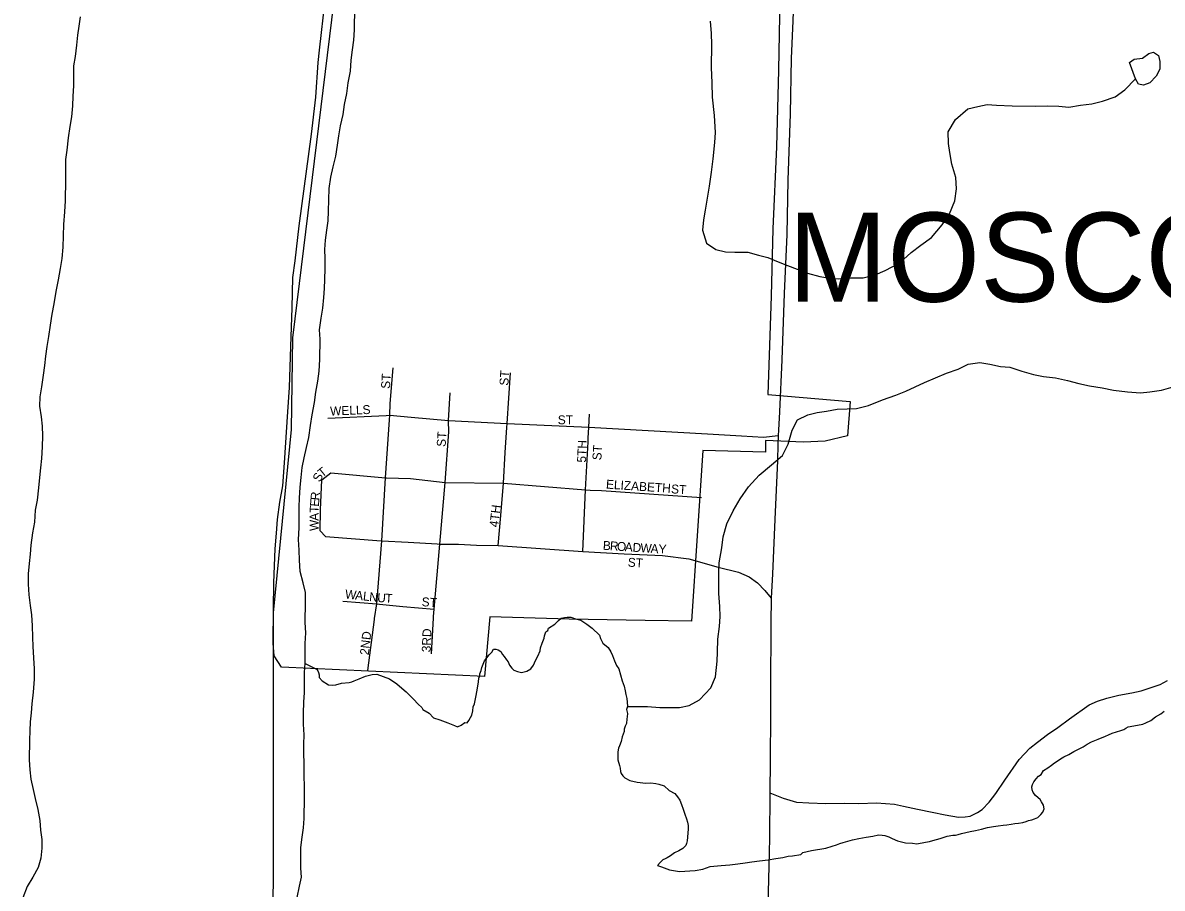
# Model space of a CAD drawing. Extents: x 1310247 to 1664935, y 235267 to 584339.
# Drawn here: x 1473388 to 1479781, y 314635 to 319493 of the extents above; entities that cross this region are included whole.
import ezdxf

# ---------------------------------------------------------------- set-up
doc = ezdxf.new("R2010")
doc.units = 0
for name, color, linetype in [('GM_X_City_Street', 7, 'Continuous'), ('GM_X_City_Street_Text', 7, 'Continuous'), ('GM_X_Corporation', 7, 'Continuous'), ('GM_X_Corporation_Text', 7, 'Continuous'), ('GM_X_County', 7, 'Continuous'), ('GM_X_County_Road', 7, 'Continuous'), ('GM_X_Major_River', 7, 'Continuous'), ('GM_X_Minor_Lake', 7, 'Continuous'), ('GM_X_Minor_River', 7, 'Continuous'), ('GM_X_State_Route', 7, 'Continuous'), ('GM_X_Township', 7, 'Continuous'), ('GM_X_US_Route', 7, 'Continuous')]:
    doc.layers.add(name, color=color, linetype=linetype)

msp = doc.modelspace()

# ---------------------------------------------------------------- linework, layer by layer
at = {"layer": 'GM_X_City_Street'}
for points in [[(1475445.9, 317263.4), (1475447.7, 317290.1), (1475449.3, 317356.4), (1475467.2, 317556.6)], [(1476104.3, 317221.9), (1476105.7, 317242.8), (1476124.1, 317528.3)], [(1475777.3, 317259), (1475777.3, 317261.1), (1475786.7, 317416)], [(1475100.2, 317273.2), (1475428.1, 317289.2)], [(1475428.1, 317289.2), (1475447.7, 317290.1), (1475568.3, 317278.7), (1475777.3, 317261.1), (1476105.7, 317242.8), (1476563.5, 317223.1), (1477230.4, 317185.9)], [(1476560.7, 317160.8), (1476563.5, 317223.1), (1476568.4, 317296.9)], [(1475362.5, 316149.4), (1475375.3, 316230.8), (1475403.1, 316585.7), (1475423.8, 316938.6), (1475445.9, 317263.4)], [(1475693.7, 316161.1), (1475695.9, 316201.3), (1475729.2, 316567.2), (1475757.4, 316911.8), (1475778.4, 317196.5), (1475777.3, 317259)], [(1476055.6, 316558.7), (1476070.6, 316727.9), (1476084.8, 316908.1), (1476094.6, 317081.6), (1476104.3, 317221.9)], [(1476531.5, 316525.4), (1476546.2, 316871.2), (1476559.8, 317140.6), (1476560.7, 317160.8)], [(1475086.3, 316608.9), (1475056.6, 316641.3), (1475057.9, 316758.7), (1475066, 316927.5), (1475117.4, 316966.7)], [(1475117.4, 316966.7), (1475423.8, 316938.6), (1475428.7, 316938.5)], [(1475428.7, 316938.5), (1475563.1, 316934.5), (1475757.4, 316911.8), (1476084.8, 316908.1), (1476546.2, 316871.2), (1476572.1, 316870.1)], [(1476572.1, 316870.1), (1476634.8, 316867.5), (1477196, 316829.3)], [(1475086.3, 316608.9), (1475399.7, 316585.9)], [(1475399.7, 316585.9), (1475403.1, 316585.7), (1475550.7, 316577.1), (1475713.5, 316568.1)], [(1475713.5, 316568.1), (1475729.2, 316567.2), (1475832.5, 316566), (1475933.4, 316561), (1476055.6, 316558.7), (1476531.5, 316525.4), (1476761.6, 316513.1), (1476976.9, 316502), (1477124.6, 316483.9)], [(1475184.9, 316247), (1475375.3, 316230.8), (1475389.3, 316229.4)], [(1475389.3, 316229.4), (1475521.1, 316215.9), (1475695.9, 316201.3)], [(1475324, 315857.8), (1475361.7, 316144.4), (1475362.5, 316149.4)], [(1475682.1, 315951.7), (1475693.1, 316151.5), (1475693.7, 316161.1)]]:
    msp.add_lwpolyline(points, dxfattribs=at)
at = {"layer": 'GM_X_Corporation'}
msp.add_lwpolyline([(1477640.3, 319837.2), (1477628.5, 319225.9), (1477616.3, 318797.1), (1477597.4, 318336.4), (1477588.1, 317957.6), (1477569.5, 317406.6), (1478031.1, 317368), (1478015.4, 317173.9), (1477890.7, 317144.1), (1477768.5, 317138.3), (1477554.6, 317148.3), (1477555.3, 317082.1), (1477203.2, 317092.6), (1477140.8, 316133.5), (1476880.7, 316138.3), (1476454.5, 316146.1), (1476008.5, 316158.4), (1475979.2, 315824.4), (1474840.2, 315875.2), (1474799.4, 315940.1), (1474792.8, 316010.4), (1474794.5, 316202.8), (1474797.3, 316349.1), (1474804.9, 316539.4), (1474812.7, 316627.5), (1474818.2, 316705.6), (1474830, 316801.6), (1474847.8, 316893.5), (1474856.3, 317023.7), (1474875.8, 317310), (1474884.4, 317446.2), (1474892.9, 317676.6), (1474899, 317893), (1474904.3, 318063.3), (1474916.1, 318157.3), (1474939.9, 318353.3), (1475007.8, 318867.3), (1475031.9, 319075.4), (1475045.6, 319269.6), (1475052.9, 319339.6), (1475084.4, 319619.7)], dxfattribs=at)
at = {"layer": 'GM_X_County'}
msp.add_lwpolyline([(1477091, 302106), (1475981.6, 304756.6), (1475733.4, 305300.5), (1475439.7, 306313), (1475253.6, 307374.8), (1475023.3, 309452.8), (1475009.2, 309990.5), (1474838.7, 311525.3), (1474792.6, 313080.5), (1474794.4, 316181.6), (1474896.6, 317209.3), (1474902.6, 317724.2), (1475415.4, 321906.2)], dxfattribs=at)
at = {"layer": 'GM_X_County_Road'}
msp.add_lwpolyline([(1477124.6, 316483.9), (1477290.8, 316437.9), (1477404.2, 316408.6), (1477463.8, 316382.2), (1477509.7, 316349), (1477551.8, 316306.9), (1477587.4, 316263.4)], dxfattribs=at)
at = {"layer": 'GM_X_Major_River'}
for points in [[(1473711.2, 319526.3), (1473702.2, 319474.4), (1473695.1, 319422.4), (1473690, 319366.4), (1473682.7, 319304.4), (1473673.6, 319250.4), (1473672.3, 319188.3), (1473673.3, 319138.2), (1473670.1, 319080.1), (1473667, 319026), (1473661.8, 318964), (1473652.6, 318910), (1473643.3, 318846.1), (1473635.9, 318778), (1473628.9, 318726.1), (1473627.8, 318672), (1473628.6, 318611.8), (1473626.2, 318493.6), (1473622.9, 318431.5), (1473617.5, 318361.4), (1473614.2, 318297.3), (1473612.8, 318233.2), (1473607.5, 318169.2), (1473598.4, 318113.2), (1473587.1, 318049.3), (1473573.8, 317985.4), (1473562.3, 317915.5), (1473551.2, 317857.6), (1473541.9, 317795.6), (1473532.6, 317731.6), (1473523.4, 317675.7), (1473516.3, 317621.7), (1473509.3, 317569.7), (1473502.2, 317515.7), (1473492.8, 317449.8), (1473483.7, 317393.8), (1473482.6, 317341.7), (1473491.4, 317281.4), (1473496.3, 317229.2)], [(1475024.2, 317361), (1475033.3, 317419), (1475044.6, 317480.9), (1475051.8, 317536.9), (1475055.1, 317602.9), (1475057.4, 317717.2), (1475052.5, 317769.4), (1475061.8, 317835.4), (1475071, 317891.3), (1475078.2, 317951.3), (1475081.2, 318001.4), (1475082.2, 318051.5), (1475085.5, 318113.6), (1475084.7, 318169.7), (1475083.7, 318219.8), (1475086.7, 318271.9), (1475093.9, 318327.9), (1475101, 318381.9), (1475104.1, 318436), (1475106.7, 318562.2), (1475116, 318626.2), (1475129.2, 318684), (1475144.4, 318743.9), (1475153.6, 318805.8), (1475160.7, 318857.8), (1475171.9, 318913.7), (1475185.2, 318977.6), (1475194.3, 319033.6), (1475205.6, 319095.5), (1475214.8, 319155.4), (1475226.2, 319221.4), (1475231.4, 319283.4), (1475238.6, 319341.4), (1475245.7, 319395.4), (1475248.9, 319453.5), (1475251.4, 319577.7)], [(1474927.6, 314584.3), (1474940.9, 314646.2), (1474951.9, 314698.1), (1474949, 314748.3), (1474948, 314798.4), (1474949.3, 314864.6), (1474956.5, 314922.5), (1474963.6, 314974.5), (1474966.6, 315026.6), (1474969, 315144.8), (1474968.3, 315207), (1474967.5, 315267.1), (1474966.9, 315335.3), (1474966.1, 315393.5), (1474965.1, 315443.6), (1474966.2, 315495.7), (1474963.4, 315555.9), (1474962.6, 315616.1), (1474966, 315682.2), (1474969, 315732.2), (1474968.1, 315784.4), (1474969.3, 315846.5), (1474972.4, 315898.5), (1474973.4, 315950.6), (1474972.6, 316008.8), (1474975.8, 316068.9), (1474973, 316127.1), (1474975.3, 316241.3), (1474974.5, 316295.5), (1474961.5, 316349.8), (1474944.8, 316412.3), (1474940.1, 316476.6), (1474939.2, 316532.7), (1474934.5, 316593), (1474939.8, 316659), (1474938.8, 316709.1), (1474938.2, 316775.3), (1474941.2, 316825.4), (1474944.4, 316885.5), (1474949.6, 316941.5), (1474956.7, 316997.5), (1474967.8, 317051.4), (1474981, 317109.2), (1474994.1, 317165.1), (1475003.5, 317233.1), (1475012.8, 317293), (1475024.2, 317361)], [(1473496.3, 317229.2), (1473499.2, 317175), (1473498, 317112.9), (1473492.6, 317046.8), (1473487.6, 316994.8), (1473482.5, 316940.8), (1473477.3, 316882.7), (1473469.9, 316812.7), (1473458.7, 316756.8), (1473453.4, 316690.7), (1473442.1, 316630.8), (1473432.7, 316560.8), (1473429.7, 316510.8), (1473424.6, 316458.8), (1473419.4, 316400.7), (1473418.3, 316342.6), (1473423, 316282.4), (1473429.8, 316222.1), (1473436.8, 316169.8), (1473441.5, 316107.6), (1473442.2, 316045.4), (1473445.1, 315991.2), (1473447.9, 315929), (1473452.6, 315866.8), (1473451.4, 315808.7), (1473445.9, 315736.6), (1473438.6, 315670.6), (1473435.6, 315620.5), (1473430.5, 315568.5), (1473427.5, 315518.5), (1473426.4, 315466.4), (1473424.2, 315356.1), (1473427.1, 315300), (1473434, 315247.7), (1473446.8, 315189.3), (1473457.8, 315139), (1473472.5, 315076.5), (1473483.3, 315016.2), (1473488.2, 314961.9), (1473495.2, 314909.7), (1473496.1, 314859.5), (1473489, 314803.5), (1473473.9, 314751.7), (1473444.8, 314698.2), (1473413.7, 314644.7), (1473388.4, 314581)]]:
    msp.add_lwpolyline(points, dxfattribs=at)
at = {"layer": 'GM_X_Minor_Lake'}
for points in [[(1479631.7, 319177.3), (1479597.3, 319270.2), (1479623.7, 319287.7), (1479669.8, 319294.9), (1479706.3, 319320.4), (1479732.5, 319327.9), (1479760.2, 319309.4), (1479767.6, 319275.1), (1479768.8, 319233)], [(1479768.8, 319233), (1479748.1, 319193.3), (1479711.3, 319155.8), (1479677.1, 319142.4), (1479649.2, 319148.9), (1479631.7, 319177.3)], [(1479572.5, 319116.2), (1479631.7, 319177.3)]]:
    msp.add_lwpolyline(points, dxfattribs=at)
at = {"layer": 'GM_X_Minor_River'}
for points in [[(1477245.8, 319502.6), (1477250.5, 319432.4), (1477253.4, 319370.1), (1477251, 319241.9), (1477253.5, 319155.6), (1477256, 319075.3), (1477268.1, 318972.8), (1477272.4, 318876.5), (1477269.3, 318820.4), (1477259.7, 318728.3), (1477250.3, 318654.3), (1477238.9, 318576.3), (1477229.8, 318520.3), (1477216.4, 318440.3), (1477207.4, 318386.4), (1477202.3, 318328.3), (1477225, 318255.7), (1477276.4, 318220.7), (1477330.2, 318207.7), (1477384.2, 318204.7), (1477456.3, 318205.5), (1477516, 318188.3), (1477567.8, 318175.4), (1477627.4, 318150.2), (1477679.1, 318131.3), (1477732.7, 318110.3), (1477790.3, 318087.2), (1477860, 318067.9), (1477913.9, 318058.9), (1477965.9, 318056), (1478034, 318060.8), (1478104.1, 318061.5), (1478170.5, 318078.4), (1478226.9, 318101.5), (1478309.8, 318146.1), (1478372.9, 318203.1), (1478427.7, 318244.3), (1478486.5, 318287.3), (1478545.9, 318358.5), (1478587, 318419.9), (1478618.4, 318493.5), (1478627.6, 318561.5), (1478622.8, 318623.8), (1478600.1, 318698.4), (1478589.3, 318764.8), (1478582.3, 318815), (1478579.5, 318881.2), (1478620.8, 318950.7), (1478689.9, 319009.6), (1478746.2, 319022.7), (1478798.4, 319033.8), (1478852.4, 319030.8), (1478940.4, 319027.2), (1479070.5, 319024.9), (1479138.5, 319025.7), (1479200.5, 319024.6), (1479256.5, 319019.6), (1479322.7, 319030.4), (1479386.9, 319037.3), (1479447.2, 319052.3), (1479517.8, 319077.1), (1479572.5, 319116.2)], [(1476781.5, 315656), (1476813.2, 315656.1), (1476893.2, 315654.7), (1476963.2, 315649.4), (1477021.2, 315650.4), (1477073.2, 315649.5), (1477127.5, 315660.5), (1477186.1, 315693.6), (1477249.4, 315760.6), (1477274.6, 315822.3), (1477284.2, 315910.4), (1477287.1, 315960.5), (1477288.4, 316032.7), (1477297.7, 316104.7), (1477300.8, 316160.8), (1477299.8, 316216.9), (1477293.1, 316289.3), (1477294.1, 316341.4), (1477293.2, 316405.6), (1477296.3, 316461.7), (1477309.8, 316545.6), (1477318.9, 316607.6), (1477338.3, 316681.5), (1477373.6, 316753.1), (1477412.9, 316820.5), (1477460.2, 316887.9), (1477519.4, 316953), (1477588.5, 317011.9), (1477651.6, 317064.9), (1477682.7, 317128.6), (1477704.2, 317206.4), (1477735.3, 317264), (1477793.8, 317293), (1477846.1, 317306.1), (1477898.3, 317313.2), (1477958.5, 317324.2), (1478014.6, 317325.2), (1478066.7, 317328.3), (1478133, 317345.1), (1478211.7, 317375.8), (1478286.2, 317402.5), (1478342.7, 317425.6), (1478395.1, 317448.7), (1478447.6, 317473.9), (1478510.2, 317500.8), (1478570.7, 317525.8), (1478637.1, 317548.7), (1478691.7, 317575.8), (1478757.9, 317586.6), (1478813.8, 317577.6), (1478873.6, 317564.5), (1478925.6, 317559.6), (1478993.2, 317538.3), (1479058.9, 317519.1), (1479114.8, 317508.1), (1479182.7, 317500.9), (1479250.5, 317485.6), (1479314.2, 317468.4), (1479374, 317455.3), (1479443.8, 317444), (1479507.7, 317430.9), (1479587.5, 317421.4), (1479659.5, 317416.1), (1479711.6, 317421.2), (1479777.8, 317430.1), (1479842.2, 317449)], [(1474972.2, 315896.1), (1475040.9, 315862.3), (1475046.7, 315846.2), (1475050.6, 315834), (1475050.4, 315818), (1475068.2, 315799.7), (1475104.1, 315777.1), (1475124.2, 315774.9), (1475144.3, 315776.6), (1475176.5, 315786.3), (1475218.7, 315789.8), (1475234.8, 315793.6), (1475247, 315799.5), (1475275.2, 315811.2), (1475311.5, 315824.8), (1475347.8, 315834.4), (1475373.9, 315836.1), (1475445.9, 315811.1), (1475487.8, 315782.5), (1475515.6, 315758), (1475539.4, 315737.6), (1475559.3, 315717.3), (1475581.1, 315696.9), (1475606.9, 315668.5), (1475626.8, 315650.1), (1475632.6, 315638), (1475668.5, 315617.5), (1475692.3, 315591.1), (1475728.4, 315580.6), (1475772.4, 315564), (1475810.3, 315549.4), (1475828.3, 315541.2), (1475848.5, 315551), (1475868.7, 315564.8), (1475880.8, 315564.6), (1475891, 315576.6), (1475901.2, 315594.5), (1475907.4, 315606.5), (1475913.7, 315630.5), (1475916, 315652.6), (1475922.2, 315670.6), (1475928.6, 315698.7), (1475932.8, 315716.7), (1475939.3, 315758.8), (1475945.7, 315792.9), (1475948, 315815), (1475952.2, 315826.9), (1475952.3, 315839), (1475960.6, 315857), (1475964.8, 315875), (1475979.3, 315911), (1476005.8, 315944.8), (1476020, 315960.7), (1476030.3, 315976.7), (1476042.3, 315976.5), (1476056.3, 315974.3), (1476070.3, 315964.1), (1476080.1, 315947.9), (1476090, 315935.8), (1476101.8, 315917.5), (1476111.7, 315905.3), (1476119.6, 315887.2), (1476131.4, 315871), (1476143.3, 315858.7), (1476163.3, 315852.5), (1476187.4, 315846.1), (1476215.6, 315853.8), (1476239.8, 315867.6), (1476254.1, 315887.5), (1476264.5, 315913.5), (1476278.8, 315937.4), (1476291.2, 315967.4), (1476293.4, 315985.5), (1476301.8, 316011.5), (1476314.2, 316039.5), (1476316.3, 316051.5), (1476322.6, 316073.5), (1476334.7, 316081.4), (1476338.9, 316095.4), (1476373.3, 316117.1), (1476393.6, 316138.9), (1476409.8, 316150.8), (1476428, 316154.6), (1476442, 316156.4), (1476464.1, 316156.1), (1476490.1, 316147.8), (1476520.2, 316139.4), (1476554, 316116.9), (1476583.9, 316094.4), (1476623.6, 316055.7), (1476629.4, 316037.6), (1476643.2, 316011.3), (1476673, 315986.8), (1476686.8, 315962.5), (1476696.6, 315942.3), (1476708.3, 315912), (1476720, 315885.8), (1476731.8, 315867.5)], [(1476731.8, 315867.5), (1476751.1, 315799), (1476762.8, 315768.7), (1476768.5, 315742.5), (1476772.3, 315722.4), (1476778.1, 315700.2), (1476779.8, 315680.1), (1476781.5, 315656), (1476775.3, 315638), (1476781.1, 315615.8), (1476778.9, 315597.8), (1476776.7, 315585.7), (1476776.4, 315559.6), (1476768.2, 315545.6), (1476762, 315527.6), (1476761.8, 315515.6), (1476751.4, 315485.6), (1476745.1, 315459.5), (1476736.8, 315435.5), (1476730.6, 315421.5), (1476726.3, 315401.5), (1476726.1, 315377.4), (1476727.8, 315355.3), (1476735.5, 315325), (1476739.3, 315308.9), (1476741.1, 315290.8), (1476745, 315278.7), (1476754.9, 315266.5), (1476766.8, 315254.3), (1476794.7, 315239.9), (1476834.8, 315231.4), (1476884.9, 315224.8), (1476913, 315226.4), (1476941.1, 315224.1), (1476957.2, 315219.8), (1476987.2, 315209.4), (1477015, 315183), (1477046.9, 315166.5), (1477062.7, 315148.2), (1477074.6, 315130), (1477084.3, 315105.8), (1477094.1, 315079.5), (1477103.8, 315051.3), (1477111.5, 315025.1), (1477117.3, 315006.9), (1477121.1, 314986.8), (1477120.9, 314968.7), (1477120.6, 314944.6), (1477116, 314900.5), (1477111.9, 314886.4), (1477107.7, 314874.4), (1477091.4, 314858.6), (1477069.2, 314844.8), (1477045, 314835), (1477022.7, 314817.2), (1477004.5, 314805.4), (1476992.4, 314799.5), (1476980.3, 314795.6), (1476964, 314779.8), (1476949.8, 314763.9), (1476971.7, 314755.6), (1477017.7, 314738.9), (1477073.9, 314730.2), (1477160.3, 314735.2), (1477204.6, 314742.6), (1477244.9, 314758.2), (1477307.2, 314763.5), (1477355.4, 314766.9), (1477399.7, 314772.4), (1477441.9, 314777.9), (1477478.1, 314783.5), (1477522.4, 314789), (1477570.7, 314794.4), (1477612.9, 314801.9), (1477653.1, 314807.4), (1477683.4, 314815.1), (1477707.5, 314816.8), (1477753.7, 314824.3), (1477765.9, 314836.2), (1477814.3, 314847.6), (1477894.8, 314860.7), (1477929, 314872.3), (1477953.2, 314878.1), (1477973.4, 314885.8), (1477991.5, 314891.7), (1478043.9, 314907.1), (1478080.1, 314914.7), (1478120.4, 314922.2), (1478158.6, 314927.8), (1478188.8, 314935.4), (1478210.9, 314933.1), (1478224.9, 314931), (1478246.9, 314924.7), (1478266.9, 314914.4), (1478296.9, 314902), (1478340.9, 314889.3), (1478381.1, 314888.8), (1478405.1, 314884.5), (1478453.4, 314894), (1478475.6, 314897.7), (1478493.7, 314903.5)], [(1478493.7, 314903.5), (1478536, 314915.1), (1478574.3, 314926.7), (1478606.5, 314932.3), (1478620.6, 314934.1), (1478636.7, 314937.9), (1478654.8, 314941.7), (1478703.1, 314953.2), (1478733.3, 314958.8), (1478767.6, 314966.5), (1478801.8, 314976.1), (1478834, 314981.7), (1478860.2, 314985.4), (1478888.3, 314989.1), (1478910.4, 314990.8), (1478934.6, 314994.5), (1478954.7, 314998.3), (1478974.8, 315000.1), (1478998.9, 315003.8), (1479017.1, 315009.6), (1479031.2, 315015.4), (1479049.3, 315019.2), (1479065.5, 315025.1), (1479083.6, 315032.9), (1479099.9, 315048.8), (1479112.1, 315062.7), (1479118.3, 315080.7), (1479114.6, 315100.8), (1479104.8, 315121), (1479096.9, 315133.2), (1479084.9, 315143.4), (1479071, 315155.6), (1479057.2, 315171.8), (1479051.3, 315188), (1479049.5, 315204.1), (1479053.7, 315218.1), (1479061.9, 315232), (1479074.1, 315250), (1479086.4, 315263.9), (1479102.5, 315273.7), (1479114.8, 315295.7), (1479139.1, 315311.5), (1479159.4, 315325.3), (1479177.6, 315339.1), (1479191.8, 315349), (1479210, 315360.8), (1479230.2, 315372.6), (1479256.5, 315386.3), (1479284.8, 315402.1), (1479337.3, 315429.5), (1479359.6, 315443.3), (1479383.8, 315457.1), (1479404, 315464.9), (1479422.2, 315472.7), (1479462.5, 315488.3), (1479480.7, 315496.1), (1479500.9, 315505.9), (1479549.3, 315521.4), (1479565.4, 315527.2), (1479577.5, 315533.1), (1479589.7, 315541), (1479642, 315550.3), (1479672.2, 315556), (1479690.3, 315563.8), (1479716.6, 315577.6), (1479743, 315597.3), (1479773.3, 315615), (1479791.5, 315628.9)]]:
    msp.add_lwpolyline(points, dxfattribs=at)
at = {"layer": 'GM_X_State_Route'}
for points in [[(1477230.4, 317185.9), (1477420.4, 317173.7), (1477543.4, 317167.2), (1477627.2, 317175.7)], [(1477579.7, 315170), (1477653.7, 315141.3), (1477729.4, 315118.8), (1477798.8, 315114.2), (1477893.6, 315110.9), (1477996.7, 315112.1), (1478078.7, 315110.3), (1478177.8, 315114.6), (1478278.9, 315107.3), (1478330.7, 315096.6), (1478408.7, 315078.7), (1478490, 315061.8), (1478563.1, 315047.3), (1478639.1, 315034.7), (1478674.9, 315035.7), (1478703, 315040.5), (1478745.6, 315060.3), (1478770.8, 315078.2), (1478810.5, 315118.4), (1478847.7, 315167.3), (1478899, 315242.8), (1478978.7, 315357.6), (1479038.2, 315421.9), (1479081.2, 315455.6), (1479138.5, 315498), (1479196.2, 315536.6), (1479261.7, 315586.5), (1479371, 315663.9), (1479417.5, 315685.5), (1479470, 315702.6), (1479538.1, 315719), (1479611, 315731.6), (1479663.1, 315743.5), (1479724.8, 315763.6), (1479770.6, 315778.9), (1479811.8, 315801.5)]]:
    msp.add_lwpolyline(points, dxfattribs=at)
at = {"layer": 'GM_X_Township'}
msp.add_lwpolyline([(1477091, 302106), (1475981.6, 304756.6), (1475733.4, 305300.5), (1475439.7, 306313), (1475253.6, 307374.8), (1475023.3, 309452.8), (1475009.2, 309990.5), (1474838.7, 311525.3), (1474792.6, 313080.5), (1474794.4, 316181.6), (1474896.6, 317209.3), (1474902.6, 317724.2), (1475415.4, 321906.2)], dxfattribs=at)
at = {"layer": 'GM_X_US_Route'}
for points in [[(1477712.1, 319611), (1477712.2, 319602), (1477708.9, 319504.3), (1477699.7, 319292.2), (1477693.6, 318981.9), (1477681, 318610.3), (1477674.8, 318304), (1477661, 317973.9), (1477647.1, 317601.1), (1477634.3, 317309.6), (1477628, 317205.9), (1477627.2, 317175.7)], [(1477627.2, 317175.7), (1477625.3, 317125)], [(1477625.3, 317125), (1477622.1, 317035.8), (1477607.3, 316705), (1477594, 316399.6), (1477587.4, 316263.4), (1477586.1, 316123.2), (1477584.7, 316014.5), (1477582.7, 315856.5), (1477583.4, 315610.1), (1477582.1, 315352), (1477579.7, 315170), (1477578.6, 314917.2), (1477575, 314759), (1477568.8, 314540.3)]]:
    msp.add_lwpolyline(points, dxfattribs=at)

# ---------------------------------------------------------------- texts
at = {"layer": 'GM_X_City_Street_Text'}
for s, rotation, p in [('ST', 86.42535, (1476112.5, 317455)), ('ST', 86.42578, (1475448, 317437.4)), ('WELLS', 2.49069, (1475113.8, 317287.8)), ('ST', 0.00001, (1476390.2, 317239.4)), ('ST', 86.42578, (1475760.4, 317111.8)), ('5TH', 87.71078, (1476548, 317023.6)), ('ST', 86.42578, (1476633.9, 317036)), ('S', 60.70921, (1475054.7, 316911.1)), ('T', 38.85396, (1475068.7, 316938)), ('ELIZABETH', 356.23661, (1476659.2, 316878.6)), ('ST', 356.41856, (1477024.4, 316852.2)), ('R', 85.01553, (1475052.1, 316810.7)), ('T', 87.56799, (1475047.7, 316741)), ('E', 85.29534, (1475049.2, 316775.7)), ('4TH', 83.16135, (1476055.3, 316659.1)), ('A', 89.93443, (1475047.7, 316697.6)), ('W', 89.94955, (1475047.6, 316640.4)), ('B', 356.28125, (1476641.7, 316535.4)), ('R', 356.28125, (1476681.2, 316532.8)), ('O', 356.28275, (1476720.7, 316530.2)), ('A', 356.29278, (1476764.6, 316527.4)), ('D', 356.28188, (1476808.5, 316524.5)), ('W', 356.2821, (1476852.4, 316521.7)), ('A', 356.28188, (1476909.5, 316518)), ('Y', 357.9155, (1476955, 316515)), ('ST', 356.42622, (1476781.5, 316440.7)), ('W', 353.68209, (1475194.5, 316262.6)), ('A', 353.66947, (1475251.3, 316256.3)), ('L', 353.68213, (1475295.1, 316251.4)), ('N', 353.66947, (1475330, 316247.5)), ('U', 355.29102, (1475375.3, 316242.5)), ('T', 356.3738, (1475420.2, 316238.9)), ('ST', 356.42622, (1475625.2, 316218.6)), ('2ND', 83.66335, (1475329.3, 315941.8)), ('3RD', 87.79013, (1475676.8, 315958.8))]:
    msp.add_text(s, height=50, rotation=rotation, dxfattribs=at).set_placement(p)
at = {"layer": 'GM_X_Corporation_Text'}
msp.add_text('MOSCOW', height=500, rotation=0.00001, dxfattribs=at).set_placement((1477682.5, 317927.3))

doc.saveas('drawing.dxf')
